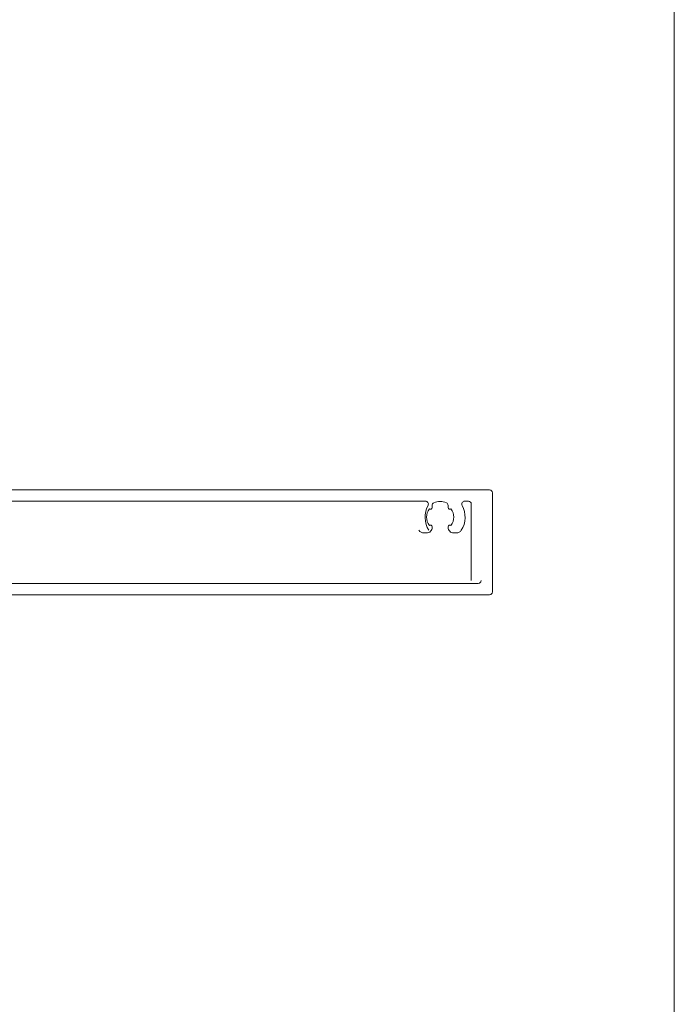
# Model space of a CAD drawing. Header units: millimetres. Extents: x 144573 to 336993, y 74252 to 247042.
# Tile 816 of 1056: x 198340 to 198455, y 221988 to 222161. Entities that reach past the tile are written whole.
import ezdxf

# ---------------------------------------------------------------- set-up
doc = ezdxf.new("R2010")
doc.units = ezdxf.units.MM
doc.layers.add('FASÁDA DETAILNÍ', color=255, linetype='Continuous', lineweight=0)

msp = doc.modelspace()

# ---------------------------------------------------------------- linework, layer by layer
at = {"layer": 'FASÁDA DETAILNÍ'}
msp.add_line((198455.369, 223790.678), (198455.369, 221678.678), dxfattribs=at)
for points in [[(198299.781, 222059.719), (198422.787, 222059.719, 0.4142136), (198423.287, 222060.219), (198423.287, 222077.719, 0.4142136), (198422.787, 222078.219), (198304.251, 222078.219, -0.4142136)], [(198317.445, 222076.219), (198411.471, 222076.219, -0.5657415), (198411.912, 222075.484, 0.2677634), (198412.065, 222071.09)], [(198419.541, 222062.219), (198419.541, 222075.719, 0.4142136), (198419.041, 222076.219), (198418.378, 222076.219, 0.5657415), (198417.936, 222075.484, -0.2677634), (198417.784, 222071.09, -0.2587772), (198416.936, 222070.619), (198416.451, 222070.619, -0.4142136), (198415.451, 222071.619), (198415.451, 222071.725, -0.6451801), (198415.949, 222071.95, 0.3417321), (198415.949, 222074.888, -0.6451801), (198415.451, 222075.113), (198415.451, 222075.481, 0.2982166), (198415.151, 222075.94, 0.2087122), (198412.951, 222075.94, 0.2982166), (198412.651, 222075.481), (198412.651, 222075.113, -0.6451801), (198412.153, 222074.888, 0.3417321), (198412.153, 222071.95, -0.6451801), (198412.651, 222071.725), (198412.651, 222071.619, -0.4142136), (198411.651, 222070.619), (198411.167, 222070.619, -0.2587772), (198410.319, 222071.09)], [(198421.287, 222062.219, -0.4142136), (198420.787, 222061.719), (198307.117, 222061.719, -0.4142136)]]:
    msp.add_lwpolyline(points, format="xyb", dxfattribs=at)

doc.saveas('drawing.dxf')
